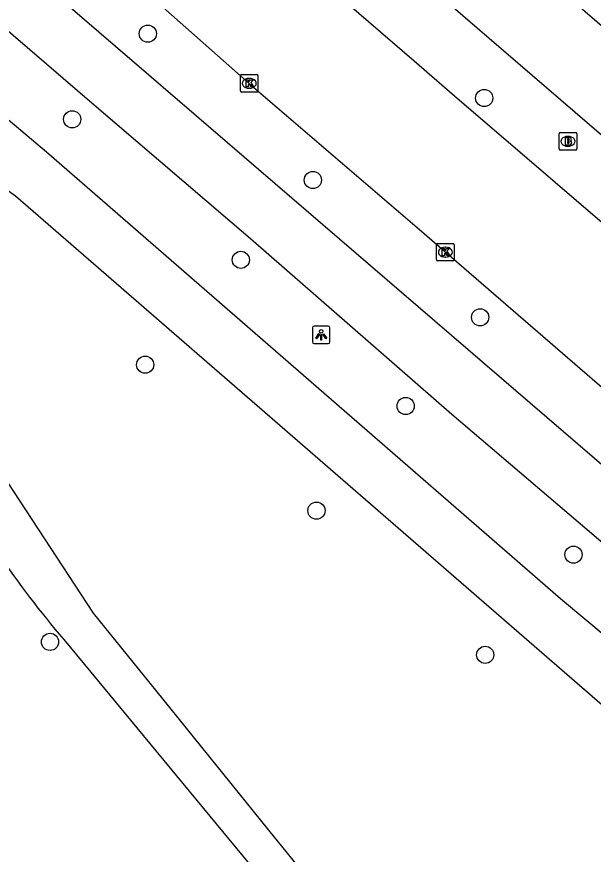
# Model space of a CAD drawing. Extents: x 159280 to 160375, y 384531 to 385872.
# Drawn here: x 159717.67 to 159750.49, y 384796.91 to 384844.56 of the extents above; entities that cross this region are included whole.
import ezdxf

# ---------------------------------------------------------------- set-up
doc = ezdxf.new("R2010")
doc.units = 0
for name, color, linetype in [('IMGEO_Boom', 7, 'Continuous'), ('IMGEO_Brandkraan', 7, 'Continuous'), ('IMGEO_Fietspad_open', 7, 'Continuous'), ('IMGEO_Kolk', 7, 'Continuous'), ('IMGEO_Lichtpunt', 7, 'Continuous'), ('IMGEO_Pand', 7, 'Continuous'), ('IMGEO_Parkeervlak_open', 7, 'Continuous'), ('IMGEO_Rijbaan_lokaal_open', 7, 'Continuous'), ('IMGEO_Voetpad_halfverhard', 7, 'Continuous')]:
    doc.layers.add(name, color=color, linetype=linetype)

msp = doc.modelspace()

# ---------------------------------------------------------------- linework, layer by layer
at = {"layer": 'IMGEO_Boom'}
for centre in [(159725.133, 384843.6), (159744.283, 384839.938), (159720.832, 384838.727), (159734.531, 384835.269), (159730.429, 384830.728), (159744.049, 384827.46), (159724.982, 384824.764), (159739.814, 384822.41), (159734.732, 384816.457), (159749.366, 384813.954), (159719.568, 384808.989), (159744.341, 384808.252)]:
    msp.add_circle(centre, 0.489, dxfattribs=at)
at = {"layer": 'IMGEO_Brandkraan'}
for p, q in [((159748.624, 384837.975), (159749.476, 384837.975)), ((159748.549, 384837.049), (159748.549, 384837.901)), ((159749.037, 384837.755), (159749.062, 384837.755)), ((159749.55, 384837.901), (159749.55, 384837.049)), ((159749.476, 384836.975), (159748.624, 384836.975)), ((159749.06, 384837.195), (159749.035, 384837.195))]:
    msp.add_line(p, q, dxfattribs=at)
for points in [[(159748.624, 384837.975), (159749.476, 384837.975)], [(159748.549, 384837.049), (159748.549, 384837.901)], [(159748.897, 384837.675), (159748.897, 384837.275), (159749.11, 384837.275)], [(159749.128, 384837.675), (159748.897, 384837.675)], [(159749.076, 384837.594), (159749.022, 384837.594), (159749.022, 384837.518)], [(159749.022, 384837.518), (159749.075, 384837.518)], [(159749.084, 384837.442), (159749.022, 384837.442), (159749.022, 384837.361)], [(159749.55, 384837.901), (159749.55, 384837.049)], [(159749.476, 384836.975), (159748.624, 384836.975)], [(159749.022, 384837.361), (159749.084, 384837.361)]]:
    msp.add_lwpolyline(points, dxfattribs=at)
for centre, radius, start, end in [((159748.626, 384837.899), 0.0765, 91.552, 178.448), ((159748.626, 384837.899), 0.0765, 91.552, 178.448), ((159749.474, 384837.899), 0.0765, 1.552, 88.448), ((159749.474, 384837.899), 0.0765, 1.552, 88.448), ((159749.077, 384837.556), 0.0379, 267.8285, 90.9355), ((159749.085, 384837.401), 0.0404, 269.8759, 90.5077), ((159749.132, 384837.53), 0.145, 59.4692, 91.5367), ((159749.157, 384837.577), 0.0922, 285.5137, 58.1501), ((159749.162, 384837.385), 0.105, 301.3115, 78.989), ((159748.626, 384837.051), 0.0765, 181.552, 268.448), ((159748.626, 384837.051), 0.0765, 181.552, 268.448), ((159749.116, 384837.526), 0.251, 268.6676, 293.5347), ((159749.474, 384837.051), 0.0765, 271.552, 358.448), ((159749.474, 384837.051), 0.0765, 271.552, 358.448)]:
    msp.add_arc(centre, radius, start, end, dxfattribs=at)
for centre, major_axis, ratio, start_param, end_param in [((159749.036, 384837.475), (-0.387, 0.002), 0.722429, 4.712389, 7.853982), ((159749.061, 384837.475), (-0.39, 0.002), 0.717154, 1.570796, 4.712389)]:
    msp.add_ellipse(centre, major_axis=major_axis, ratio=ratio, start_param=start_param, end_param=end_param, dxfattribs=at)
at = {"layer": 'IMGEO_Fietspad_open'}
for points in [[(159785.571, 384789.272), (159756.941, 384813.95), (159717.866, 384847.545)], [(159715.695, 384845.035), (159722.087, 384839.557), (159730.973, 384831.952), (159742.438, 384821.942), (159755.145, 384811.108), (159768.92, 384799.391), (159783.746, 384786.801)]]:
    msp.add_lwpolyline(points, dxfattribs=at)
at = {"layer": 'IMGEO_Kolk'}
for p, q in [((159730.48, 384841.27), (159731.332, 384841.27)), ((159730.405, 384840.344), (159730.405, 384841.196)), ((159730.893, 384841.05), (159730.918, 384841.05)), ((159731.406, 384841.196), (159731.406, 384840.344)), ((159730.916, 384840.49), (159730.891, 384840.49)), ((159731.332, 384840.27), (159730.48, 384840.27)), ((159741.572, 384830.74), (159741.572, 384831.592)), ((159741.647, 384831.666), (159742.499, 384831.666)), ((159742.06, 384831.446), (159742.085, 384831.446)), ((159742.573, 384831.592), (159742.573, 384830.74)), ((159742.083, 384830.886), (159742.058, 384830.886)), ((159742.499, 384830.666), (159741.647, 384830.666))]:
    msp.add_line(p, q, dxfattribs=at)
for points in [[(159730.48, 384841.27), (159731.332, 384841.27)], [(159730.405, 384840.344), (159730.405, 384841.196)], [(159730.726, 384840.97), (159730.849, 384840.97), (159730.849, 384840.819), (159730.979, 384840.97), (159731.143, 384840.97), (159730.997, 384840.819), (159731.15, 384840.57), (159730.998, 384840.57), (159730.913, 384840.734), (159730.849, 384840.667), (159730.849, 384840.57), (159730.726, 384840.57), (159730.726, 384840.97)], [(159731.406, 384841.196), (159731.406, 384840.344)], [(159731.332, 384840.27), (159730.48, 384840.27)], [(159741.572, 384830.74), (159741.572, 384831.592)], [(159741.647, 384831.666), (159742.499, 384831.666)], [(159741.893, 384831.366), (159742.016, 384831.366), (159742.016, 384831.215), (159742.146, 384831.366), (159742.31, 384831.366), (159742.164, 384831.215), (159742.317, 384830.966), (159742.165, 384830.966), (159742.08, 384831.13), (159742.016, 384831.063), (159742.016, 384830.966), (159741.893, 384830.966), (159741.893, 384831.366)], [(159742.573, 384831.592), (159742.573, 384830.74)], [(159742.499, 384830.666), (159741.647, 384830.666)]]:
    msp.add_lwpolyline(points, dxfattribs=at)
for centre, start, end in [((159730.482, 384841.194), 91.552, 178.448), ((159730.482, 384841.194), 91.552, 178.448), ((159731.33, 384841.194), 1.552, 88.448), ((159731.33, 384841.194), 1.552, 88.448), ((159730.482, 384840.346), 181.552, 268.448), ((159730.482, 384840.346), 181.552, 268.448), ((159731.33, 384840.346), 271.552, 358.448), ((159731.33, 384840.346), 271.552, 358.448), ((159741.649, 384831.59), 91.552, 178.448), ((159741.649, 384831.59), 91.552, 178.448), ((159742.497, 384831.59), 1.552, 88.448), ((159742.497, 384831.59), 1.552, 88.448), ((159741.649, 384830.742), 181.552, 268.448), ((159741.649, 384830.742), 181.552, 268.448), ((159742.497, 384830.742), 271.552, 358.448), ((159742.497, 384830.742), 271.552, 358.448)]:
    msp.add_arc(centre, 0.0765, start, end, dxfattribs=at)
for centre, major_axis, ratio, start_param, end_param in [((159730.892, 384840.77), (-0.387, 0.002), 0.722429, 4.712389, 7.853982), ((159730.917, 384840.77), (-0.39, 0.002), 0.717154, 1.570796, 4.712389), ((159742.059, 384831.166), (-0.387, 0.002), 0.722429, 4.712389, 7.853982), ((159742.084, 384831.166), (-0.39, 0.002), 0.717154, 1.570796, 4.712389)]:
    msp.add_ellipse(centre, major_axis=major_axis, ratio=ratio, start_param=start_param, end_param=end_param, dxfattribs=at)
at = {"layer": 'IMGEO_Lichtpunt'}
for p, q in [((159735.406, 384826.96), (159734.598, 384826.96)), ((159735.406, 384826.96), (159734.598, 384826.96)), ((159734.504, 384826.865), (159734.504, 384826.058)), ((159734.504, 384826.865), (159734.504, 384826.058)), ((159735.5, 384826.058), (159735.5, 384826.865)), ((159735.5, 384826.058), (159735.5, 384826.865)), ((159734.598, 384825.964), (159735.406, 384825.964)), ((159734.598, 384825.964), (159735.406, 384825.964))]:
    msp.add_line(p, q, dxfattribs=at)
for points in [[(159734.878, 384826.529), (159734.917, 384826.501), (159734.729, 384826.239), (159734.691, 384826.266), (159734.878, 384826.529)], [(159734.98, 384826.481), (159735.027, 384826.481), (159735.027, 384826.159), (159734.98, 384826.159), (159734.98, 384826.481)], [(159735.09, 384826.501), (159735.128, 384826.528), (159735.315, 384826.266), (159735.276, 384826.238), (159735.09, 384826.501)]]:
    msp.add_lwpolyline(points, dxfattribs=at)
msp.add_circle((159735.003, 384826.663), 0.0994, dxfattribs=at)
for centre, start, end in [((159734.598, 384826.865), 90, 180), ((159734.598, 384826.865), 90, 180), ((159735.406, 384826.865), 0, 90), ((159735.406, 384826.865), 0, 90), ((159734.598, 384826.058), 180, 270), ((159734.598, 384826.058), 180, 270), ((159735.406, 384826.058), 270, 0), ((159735.406, 384826.058), 270, 360)]:
    msp.add_arc(centre, 0.0946, start, end, dxfattribs=at)
at = {"layer": 'IMGEO_Pand'}
msp.add_lwpolyline([(159746.878, 384847.882), (159749.498, 384845.636), (159749.339, 384845.45), (159751.404, 384843.68), (159751.553, 384843.854), (159751.616, 384843.8)], dxfattribs=at)
at = {"layer": 'IMGEO_Parkeervlak_open'}
msp.add_lwpolyline([(159795.301, 384799.677), (159739.807, 384847.441)], dxfattribs=at)
at = {"layer": 'IMGEO_Rijbaan_lokaal_open'}
for points in [[(159699.492, 384867.526), (159702.199, 384865.083), (159707.188, 384860.785), (159707.728, 384860.32), (159709.722, 384858.694), (159712.404, 384856.508), (159717.716, 384852.027), (159720.014, 384850.089), (159721.225, 384849.067), (159724.685, 384846.279), (159730.906, 384840.77), (159739.014, 384833.816), (159740.591, 384832.447), (159759.273, 384816.324), (159771.863, 384805.574), (159782.28, 384796.583), (159785.886, 384793.489), (159786.318, 384793.112)], [(159736.472, 384845.359), (159740.294, 384842.056), (159742.585, 384840.06), (159771.508, 384815.272), (159784.792, 384803.827), (159787.989, 384801.011), (159790.949, 384798.462)]]:
    msp.add_lwpolyline(points, dxfattribs=at)
at = {"layer": 'IMGEO_Voetpad_halfverhard'}
for points in [[(159781.425, 384784.027), (159748.628, 384811.437), (159719.368, 384836.864), (159695.004, 384857.425), (159676.539, 384873.417), (159679.16, 384876.431)], [(159716.987, 384834.811), (159717.604, 384834.377), (159778.947, 384781.17)], [(159734.397, 384795.35), (159732.029, 384798.279), (159725.592, 384806.24), (159722.046, 384810.625), (159716.832, 384818.596), (159716.708, 384818.787), (159715.892, 384820.915), (159715.577, 384822.15), (159715.331, 384823.584)], [(159720.348, 384809.127), (159730.918, 384796.342), (159746.032, 384778.589), (159782.64, 384735.929), (159792.403, 384724.552), (159791.441, 384723.888), (159800.8, 384713.041)]]:
    msp.add_lwpolyline(points, dxfattribs=at)
msp.add_arc((159759.967, 384843.184), 52.245, 207.13, 220.6832, dxfattribs=at)

doc.saveas('drawing.dxf')
